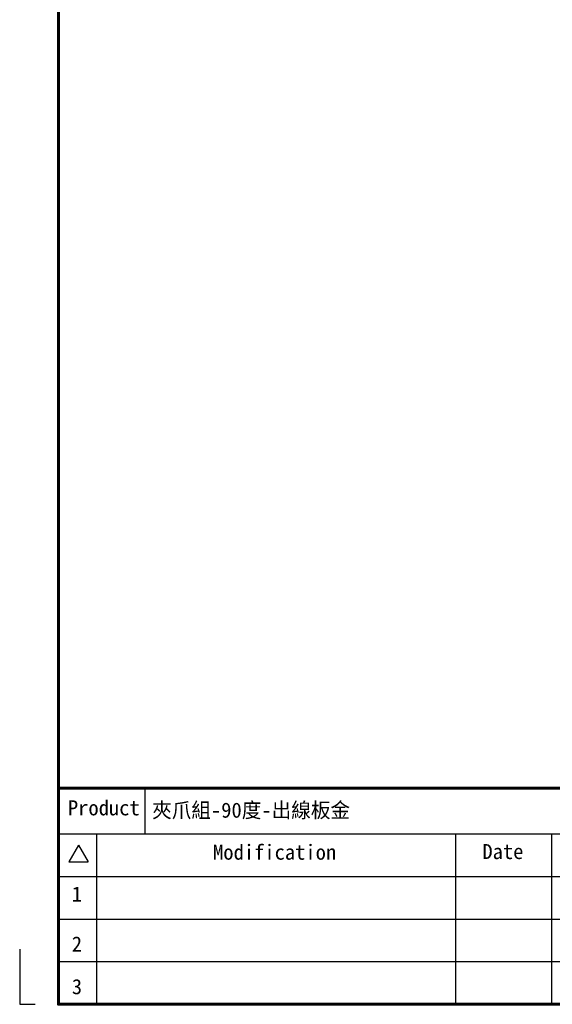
# Model space of a CAD drawing. Header units: millimetres. Extents: x 399 to 6076, y -1991 to 1602.
# Tile 263 of 324: x 5606 to 5698, y -456 to -286. Entities that reach past the tile are written whole.
import ezdxf
from ezdxf.enums import TextEntityAlignment as Align

# ---------------------------------------------------------------- set-up
doc = ezdxf.new("R2010")
doc.units = ezdxf.units.MM
doc.linetypes.add('SLD-實線', pattern=[0])
doc.layers.add('BORDER', color=7, linetype='Continuous')
doc.layers.add('圖框', color=7, linetype='SLD-實線')
doc.styles.add('標題欄', font='txt')

# ---------------------------------------------------------------- blocks, each defined once
blk = doc.blocks.new('A4-英文圖框-橫式')
at = {"layer": 'BORDER', "color": 123, "linetype": 'Continuous', "lineweight": 60, "ltscale": 25.4}
blk.add_line((2151.7, -57.78), (2549.79, -57.78), dxfattribs=at)
at = {"layer": 'BORDER', "color": 60, "linetype": 'Continuous', "ltscale": 25.4}
for p, q in [((2166.7, -65.63), (2166.7, -57.78)), ((2151.7, -65.63), (2549.79, -65.63)), ((2158.28, -65.63), (2158.28, -95.06)), ((2220.31, -65.63), (2220.31, -95.06)), ((2236.88, -65.63), (2236.88, -95.06)), ((2155.17, -67.6), (2153.51, -70.48)), ((2155.17, -67.6), (2156.84, -70.48)), ((2153.51, -70.48), (2156.84, -70.48)), ((2151.7, -72.99), (2364.21, -72.99)), ((2151.7, -80.35), (2364.21, -80.35)), ((2151.7, -87.7), (2364.21, -87.7))]:
    blk.add_line(p, q, dxfattribs=at)
at = {"layer": 'BORDER', "color": 123, "linetype": 'Continuous', "ltscale": 25.4}
for p, q in [((2145.01, -85.54), (2145.01, -95.06)), ((2145.01, -95.06), (2147.66, -95.06))]:
    blk.add_line(p, q, dxfattribs=at)
at = {"layer": 'BORDER', "color": 123, "linetype": 'Continuous', "lineweight": 60, "ltscale": 25.4}
blk.add_lwpolyline([(2151.7, 188.79), (2555.09, 188.79), (2555.09, -95.06), (2151.7, -95.06)], close=True, dxfattribs=at)
at = {"layer": '圖框', "style": '標題欄'}
for s, height, p in [('Product', 2.605, (2153.34, -59.85)), ('Modification', 2.6053, (2178.41, -67.5)), ('Date', 2.605, (2224.93, -67.39)), ('1', 2.61, (2154.01, -74.74)), ('2', 2.61, (2154.01, -83.35)), ('3', 2.61, (2154.01, -90.71))]:
    blk.add_text(s, height=height, dxfattribs=at).set_placement(p, align=Align.TOP_LEFT)

msp = doc.modelspace()

# ---------------------------------------------------------------- block references
msp.add_blockref('A4-英文圖框-橫式', (3461.319, -361.25))

# ---------------------------------------------------------------- texts
at = {"layer": '圖框', "style": '標題欄'}
msp.add_text('夾爪組-90度-出線板金', height=2.60526, dxfattribs=at).set_placement((5629.207, -421.501), align=Align.TOP_LEFT)

doc.saveas('drawing.dxf')
